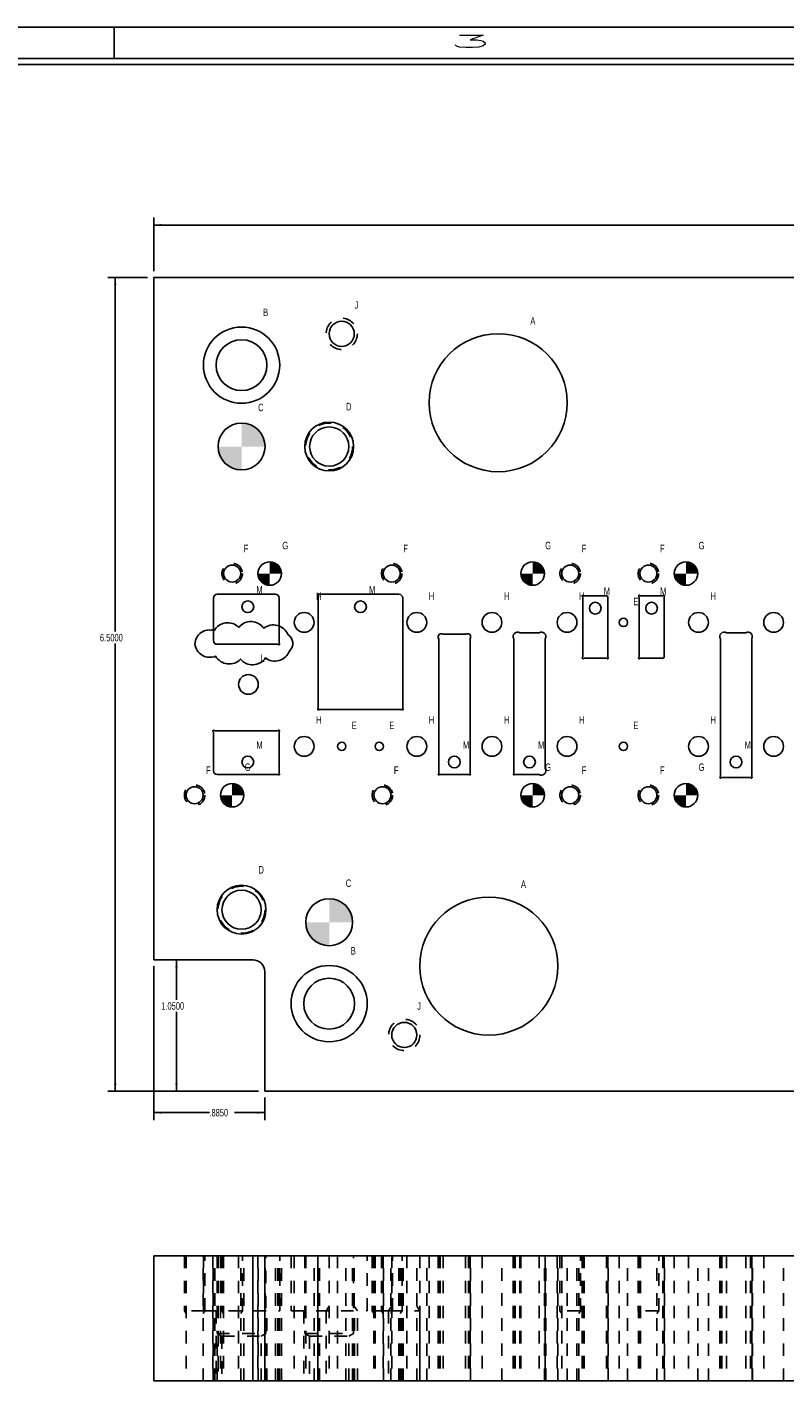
# Model space of a CAD drawing. Header units: inches. Extents: x 1880 to 2363, y -453 to -54.
# Tile 791 of 1056: x 2036.25 to 2042.31, y -118.72 to -107.9. Entities that reach past the tile are written whole.
import ezdxf

# ---------------------------------------------------------------- set-up
doc = ezdxf.new("R2010")
doc.units = ezdxf.units.IN
doc.header["$LTSCALE"] = 0.5
doc.header["$MEASUREMENT"] = 0
doc.linetypes.add('HIDDEN', pattern=[0.225, 0.15, -0.075])
for name, color, linetype in [('SID-M-D', 42, 'Continuous'), ('SID-M-F', 202, 'Continuous'), ('SID-M-H', 4, 'HIDDEN'), ('SID-M-M', 233, 'Continuous'), ('SID-M-S', 105, 'Continuous'), ('SID-M-S2', 1, 'Continuous')]:
    doc.layers.add(name, color=color, linetype=linetype)
doc.styles.add('R', font='ROMAND.SHX')
doc.styles.add('SLDTEXTSTYLE0', font='TXT', dxfattribs={"width": 0.595745})

# ---------------------------------------------------------------- blocks, each defined once
blk = doc.blocks.new('*U9')
at = {"layer": 'SID-M-S'}
for p, q in [((0, 22.55), (-34, 22.55)), ((-17, 22.55), (-17, 22.3)), ((0, 22.3), (-34, 22.3)), ((0, 22.25), (-34, 22.25))]:
    blk.add_line(p, q, dxfattribs=at)
at = {"layer": 'SID-M-D', "style": 'R', "width": 4}
blk.add_text('3', height=0.1, dxfattribs=at).set_placement((-14.327, 22.386))

msp = doc.modelspace()

# ---------------------------------------------------------------- hatches: boundary and pattern name
at = {"layer": 'SID-M-F'}
h = msp.add_hatch(color=256, dxfattribs=at)
edge = h.paths.add_edge_path(flags=0)
edge.add_arc((2037.96556, -111.25237), 0.1875, 0, 90)
edge.add_line((2037.96556, -111.06487), (2037.96556, -111.25237))
edge.add_line((2037.96556, -111.25237), (2038.15306, -111.25237))
h = msp.add_hatch(color=256, dxfattribs=at)
edge = h.paths.add_edge_path(flags=0)
edge.add_arc((2037.96556, -111.25237), 0.1875, 180, 270)
edge.add_line((2037.96556, -111.43987), (2037.96556, -111.25237))
edge.add_line((2037.96556, -111.25237), (2037.77806, -111.25237))
h = msp.add_hatch(color=256, dxfattribs=at)
edge = h.paths.add_edge_path(flags=0)
edge.add_arc((2038.19056, -112.26727), 0.09375, 0, 90)
edge.add_line((2038.19056, -112.17352), (2038.19056, -112.26727))
edge.add_line((2038.19056, -112.26727), (2038.28431, -112.26727))
h = msp.add_hatch(color=256, dxfattribs=at)
edge = h.paths.add_edge_path(flags=0)
edge.add_arc((2040.29056, -112.26727), 0.09375, 0, 90)
edge.add_line((2040.29056, -112.17352), (2040.29056, -112.26727))
edge.add_line((2040.29056, -112.26727), (2040.38431, -112.26727))
h = msp.add_hatch(color=256, dxfattribs=at)
edge = h.paths.add_edge_path(flags=0)
edge.add_arc((2041.51556, -112.26727), 0.09375, 0, 90)
edge.add_line((2041.51556, -112.17352), (2041.51556, -112.26727))
edge.add_line((2041.51556, -112.26727), (2041.60931, -112.26727))
h = msp.add_hatch(color=256, dxfattribs=at)
edge = h.paths.add_edge_path(flags=0)
edge.add_arc((2038.19056, -112.26727), 0.09375, 180, 270)
edge.add_line((2038.19056, -112.36102), (2038.19056, -112.26727))
edge.add_line((2038.19056, -112.26727), (2038.09681, -112.26727))
h = msp.add_hatch(color=256, dxfattribs=at)
edge = h.paths.add_edge_path(flags=0)
edge.add_arc((2040.29056, -112.26727), 0.09375, 180, 270)
edge.add_line((2040.29056, -112.36102), (2040.29056, -112.26727))
edge.add_line((2040.29056, -112.26727), (2040.19681, -112.26727))
h = msp.add_hatch(color=256, dxfattribs=at)
edge = h.paths.add_edge_path(flags=0)
edge.add_arc((2041.51556, -112.26727), 0.09375, 180, 270)
edge.add_line((2041.51556, -112.36102), (2041.51556, -112.26727))
edge.add_line((2041.51556, -112.26727), (2041.42181, -112.26727))
h = msp.add_hatch(color=256, dxfattribs=at)
edge = h.paths.add_edge_path(flags=0)
edge.add_arc((2037.89056, -114.03747), 0.09375, 0, 90)
edge.add_line((2037.89056, -113.94372), (2037.89056, -114.03747))
edge.add_line((2037.89056, -114.03747), (2037.98431, -114.03747))
h = msp.add_hatch(color=256, dxfattribs=at)
edge = h.paths.add_edge_path(flags=0)
edge.add_arc((2040.29056, -114.03747), 0.09375, 0, 90)
edge.add_line((2040.29056, -113.94372), (2040.29056, -114.03747))
edge.add_line((2040.29056, -114.03747), (2040.38431, -114.03747))
h = msp.add_hatch(color=256, dxfattribs=at)
edge = h.paths.add_edge_path(flags=0)
edge.add_arc((2041.51556, -114.03747), 0.09375, 0, 90)
edge.add_line((2041.51556, -113.94372), (2041.51556, -114.03747))
edge.add_line((2041.51556, -114.03747), (2041.60931, -114.03747))
h = msp.add_hatch(color=256, dxfattribs=at)
edge = h.paths.add_edge_path(flags=0)
edge.add_arc((2037.89056, -114.03747), 0.09375, 180, 270)
edge.add_line((2037.89056, -114.13122), (2037.89056, -114.03747))
edge.add_line((2037.89056, -114.03747), (2037.79681, -114.03747))
h = msp.add_hatch(color=256, dxfattribs=at)
edge = h.paths.add_edge_path(flags=0)
edge.add_arc((2040.29056, -114.03747), 0.09375, 180, 270)
edge.add_line((2040.29056, -114.13122), (2040.29056, -114.03747))
edge.add_line((2040.29056, -114.03747), (2040.19681, -114.03747))
h = msp.add_hatch(color=256, dxfattribs=at)
edge = h.paths.add_edge_path(flags=0)
edge.add_arc((2041.51556, -114.03747), 0.09375, 180, 270)
edge.add_line((2041.51556, -114.13122), (2041.51556, -114.03747))
edge.add_line((2041.51556, -114.03747), (2041.42181, -114.03747))
h = msp.add_hatch(color=256, dxfattribs=at)
edge = h.paths.add_edge_path(flags=0)
edge.add_arc((2038.66556, -115.05237), 0.1875, 0, 90)
edge.add_line((2038.66556, -114.86487), (2038.66556, -115.05237))
edge.add_line((2038.66556, -115.05237), (2038.85306, -115.05237))
h = msp.add_hatch(color=256, dxfattribs=at)
edge = h.paths.add_edge_path(flags=0)
edge.add_arc((2038.66556, -115.05237), 0.1875, 180, 270)
edge.add_line((2038.66556, -115.23987), (2038.66556, -115.05237))
edge.add_line((2038.66556, -115.05237), (2038.47806, -115.05237))

# ---------------------------------------------------------------- linework, layer by layer
at = {"color": 0, "linetype": 'Continuous', "lineweight": 0}
for centre, radius in [((2037.96556, -111.25237), 0.1875), ((2038.19056, -112.26727), 0.09375), ((2040.29056, -112.26727), 0.09375), ((2041.51556, -112.26727), 0.09375), ((2037.89056, -114.03747), 0.09375), ((2040.29056, -114.03747), 0.09375), ((2041.51556, -114.03747), 0.09375), ((2038.66556, -115.05237), 0.1875)]:
    msp.add_circle(centre, radius, dxfattribs=at)
at = {"layer": 'SID-M-D'}
for p, q in [((2037.26556, -109.85237), (2037.26556, -109.4234)), ((2037.26556, -109.4834), (2042.618, -109.4834)), ((2037.21556, -109.90237), (2036.89625, -109.90237)), ((2036.95625, -109.90237), (2036.95625, -112.73105)), ((2036.95625, -116.40237), (2036.95625, -112.8263)), ((2037.44585, -115.35237), (2037.44585, -115.67293)), ((2037.26556, -115.40237), (2037.26556, -116.63297)), ((2037.44585, -116.40237), (2037.44585, -115.76818)), ((2038.10056, -116.40237), (2036.89625, -116.40237)), ((2038.10056, -116.40237), (2037.38585, -116.40237)), ((2038.15056, -116.45237), (2038.15056, -116.63297)), ((2037.26556, -116.57297), (2037.70883, -116.57297)), ((2038.15056, -116.57297), (2037.90833, -116.57297))]:
    msp.add_line(p, q, dxfattribs=at)
for points in [[(2037.26556, -109.4834), (2037.32556, -109.49263), (2037.32556, -109.47416)], [(2036.95625, -109.90237), (2036.94702, -109.96237), (2036.96548, -109.96237)], [(2037.44585, -115.35237), (2037.43662, -115.41237), (2037.45508, -115.41237)], [(2036.95625, -116.40237), (2036.96548, -116.34237), (2036.94702, -116.34237)], [(2037.44585, -116.40237), (2037.45508, -116.34237), (2037.43662, -116.34237)], [(2037.26556, -116.57297), (2037.32556, -116.5822), (2037.32556, -116.56374)], [(2038.15056, -116.57297), (2038.09056, -116.56374), (2038.09056, -116.5822)]]:
    msp.add_solid(points, dxfattribs=at)
at = {"layer": 'SID-M-H'}
for p, q in [((2037.50856, -117.71595), (2037.50856, -118.15595)), ((2037.52256, -117.71595), (2037.52256, -118.71595)), ((2037.65856, -118.71595), (2037.65856, -117.71595)), ((2037.66106, -117.71595), (2037.66106, -118.15595)), ((2037.67256, -118.15595), (2037.67256, -117.71595)), ((2037.73668, -117.71595), (2037.73668, -118.71595)), ((2037.73862, -118.71595), (2037.73862, -117.71595)), ((2037.74056, -118.71595), (2037.74056, -117.71595)), ((2037.7471, -118.71595), (2037.7471, -117.71595)), ((2037.75152, -118.71595), (2037.75152, -117.71595)), ((2037.77056, -117.71595), (2037.77056, -118.33595)), ((2037.77806, -117.71595), (2037.77806, -118.71595)), ((2037.79681, -117.71595), (2037.79681, -118.71595)), ((2037.80856, -117.71595), (2037.80856, -118.15595)), ((2037.82256, -117.71595), (2037.82256, -118.71595)), ((2037.94206, -117.71595), (2037.94206, -118.71595)), ((2037.95856, -118.71595), (2037.95856, -117.71595)), ((2037.97256, -118.15595), (2037.97256, -117.71595)), ((2037.98431, -118.71595), (2037.98431, -117.71595)), ((2038.09681, -117.71595), (2038.09681, -118.71595)), ((2038.09906, -118.71595), (2038.09906, -117.71595)), ((2038.15306, -118.71595), (2038.15306, -117.71595)), ((2038.16056, -118.33595), (2038.16056, -117.71595)), ((2038.23556, -118.71595), (2038.23556, -117.71595)), ((2038.25461, -118.71595), (2038.25461, -117.71595)), ((2038.25461, -118.71595), (2038.25461, -117.71595)), ((2038.25461, -118.71595), (2038.25461, -117.71595)), ((2038.25903, -118.71595), (2038.25903, -117.71595)), ((2038.25903, -118.71595), (2038.25903, -117.71595)), ((2038.25903, -118.71595), (2038.25903, -117.71595)), ((2038.26556, -118.71595), (2038.26556, -117.71595)), ((2038.2675, -118.71595), (2038.2675, -117.71595)), ((2038.2675, -118.71595), (2038.2675, -117.71595)), ((2038.2675, -118.71595), (2038.2675, -117.71595)), ((2038.26944, -118.71595), (2038.26944, -117.71595)), ((2038.27006, -118.15595), (2038.27006, -117.71595)), ((2038.28431, -118.71595), (2038.28431, -117.71595)), ((2038.36106, -117.71595), (2038.36106, -118.15595)), ((2038.38656, -117.71595), (2038.38656, -118.71595)), ((2038.47056, -117.71595), (2038.47056, -118.33595)), ((2038.47806, -117.71595), (2038.47806, -118.71595)), ((2038.54456, -118.71595), (2038.54456, -117.71595)), ((2038.57418, -117.71595), (2038.57418, -118.71595)), ((2038.57612, -118.71595), (2038.57612, -117.71595)), ((2038.57612, -118.71595), (2038.57612, -117.71595)), ((2038.57806, -118.71595), (2038.57806, -117.71595)), ((2038.5846, -118.71595), (2038.5846, -117.71595)), ((2038.5846, -118.71595), (2038.5846, -117.71595)), ((2038.58902, -118.71595), (2038.58902, -117.71595)), ((2038.58902, -118.71595), (2038.58902, -117.71595)), ((2038.66506, -117.71595), (2038.66506, -118.71595)), ((2038.73206, -117.71595), (2038.73206, -118.71595)), ((2038.79906, -118.71595), (2038.79906, -117.71595)), ((2038.85306, -118.71595), (2038.85306, -117.71595)), ((2038.86056, -118.33595), (2038.86056, -117.71595)), ((2038.86606, -118.71595), (2038.86606, -117.71595)), ((2038.97006, -118.15595), (2038.97006, -117.71595)), ((2039.00856, -117.71595), (2039.00856, -118.15595)), ((2039.02256, -117.71595), (2039.02256, -118.71595)), ((2039.03206, -117.71595), (2039.03206, -118.71595)), ((2039.08356, -117.71595), (2039.08356, -118.15595)), ((2039.09756, -117.71595), (2039.09756, -118.71595)), ((2039.09906, -118.71595), (2039.09906, -117.71595)), ((2039.15856, -118.71595), (2039.15856, -117.71595)), ((2039.16506, -117.71595), (2039.16506, -118.71595)), ((2039.17256, -118.15595), (2039.17256, -117.71595)), ((2039.22306, -118.71595), (2039.22306, -117.71595)), ((2039.23356, -118.71595), (2039.23356, -117.71595)), ((2039.24211, -118.71595), (2039.24211, -117.71595)), ((2039.24653, -118.71595), (2039.24653, -117.71595)), ((2039.24756, -118.15595), (2039.24756, -117.71595)), ((2039.25306, -118.71595), (2039.25306, -117.71595)), ((2039.255, -118.71595), (2039.255, -117.71595)), ((2039.25694, -118.71595), (2039.25694, -117.71595)), ((2039.28656, -117.71595), (2039.28656, -118.71595)), ((2039.36606, -118.71595), (2039.36606, -117.71595)), ((2039.38938, -117.71595), (2039.38938, -118.71595)), ((2039.44456, -118.71595), (2039.44456, -117.71595)), ((2039.46438, -117.71595), (2039.46438, -118.71595)), ((2039.53556, -117.71595), (2039.53556, -118.71595)), ((2039.53668, -117.71595), (2039.53668, -118.71595)), ((2039.53862, -117.71595), (2039.53862, -118.71595)), ((2039.54056, -117.71595), (2039.54056, -118.71595)), ((2039.5471, -117.71595), (2039.5471, -118.71595)), ((2039.55152, -117.71595), (2039.55152, -118.71595)), ((2039.57556, -117.71595), (2039.57556, -118.71595)), ((2039.75556, -117.71595), (2039.75556, -118.71595)), ((2039.77961, -117.71595), (2039.77961, -118.71595)), ((2039.78403, -117.71595), (2039.78403, -118.71595)), ((2039.79056, -117.71595), (2039.79056, -118.71595)), ((2039.7925, -117.71595), (2039.7925, -118.71595)), ((2039.79444, -118.71595), (2039.79444, -117.71595)), ((2039.79556, -118.71595), (2039.79556, -117.71595)), ((2039.88656, -117.71595), (2039.88656, -118.71595)), ((2040.04456, -118.71595), (2040.04456, -117.71595)), ((2040.13556, -117.71595), (2040.13556, -118.71595)), ((2040.13668, -117.71595), (2040.13668, -118.71595)), ((2040.13862, -117.71595), (2040.13862, -118.71595)), ((2040.14056, -117.71595), (2040.14056, -118.71595)), ((2040.1471, -117.71595), (2040.1471, -118.71595)), ((2040.15152, -117.71595), (2040.15152, -118.71595)), ((2040.18859, -117.71595), (2040.18859, -118.71595)), ((2040.19681, -117.71595), (2040.19681, -118.71595)), ((2040.34254, -117.71595), (2040.34254, -118.71595)), ((2040.38431, -118.71595), (2040.38431, -117.71595)), ((2040.39056, -117.71595), (2040.39056, -118.71595)), ((2040.39556, -118.71595), (2040.39556, -117.71595)), ((2040.48656, -117.71595), (2040.48656, -118.71595)), ((2040.49174, -118.71595), (2040.49174, -117.71595)), ((2040.50856, -117.71595), (2040.50856, -118.15595)), ((2040.52256, -117.71595), (2040.52256, -118.71595)), ((2040.56674, -118.71595), (2040.56674, -117.71595)), ((2040.64456, -118.71595), (2040.64456, -117.71595)), ((2040.65856, -118.71595), (2040.65856, -117.71595)), ((2040.67256, -118.15595), (2040.67256, -117.71595)), ((2040.68668, -117.71595), (2040.68668, -118.71595)), ((2040.68862, -117.71595), (2040.68862, -118.71595)), ((2040.68862, -117.71595), (2040.68862, -118.71595)), ((2040.69056, -117.71595), (2040.69056, -118.71595)), ((2040.6971, -117.71595), (2040.6971, -118.71595)), ((2040.6971, -117.71595), (2040.6971, -118.71595)), ((2040.70152, -117.71595), (2040.70152, -118.71595)), ((2040.70152, -117.71595), (2040.70152, -118.71595)), ((2040.87961, -117.71595), (2040.87961, -118.71595)), ((2040.88056, -117.71595), (2040.88056, -118.71595)), ((2040.88403, -117.71595), (2040.88403, -118.71595)), ((2040.89056, -117.71595), (2040.89056, -118.71595)), ((2040.8925, -117.71595), (2040.8925, -118.71595)), ((2040.89444, -118.71595), (2040.89444, -117.71595)), ((2040.98206, -117.71595), (2040.98206, -118.71595)), ((2041.04906, -118.71595), (2041.04906, -117.71595)), ((2041.13356, -117.71595), (2041.13356, -118.15595)), ((2041.13668, -117.71595), (2041.13668, -118.71595)), ((2041.13862, -117.71595), (2041.13862, -118.71595)), ((2041.13862, -117.71595), (2041.13862, -118.71595)), ((2041.14056, -117.71595), (2041.14056, -118.71595)), ((2041.1471, -117.71595), (2041.1471, -118.71595)), ((2041.1471, -117.71595), (2041.1471, -118.71595)), ((2041.14756, -117.71595), (2041.14756, -118.71595)), ((2041.15152, -117.71595), (2041.15152, -118.71595)), ((2041.15152, -117.71595), (2041.15152, -118.71595)), ((2041.28356, -118.71595), (2041.28356, -117.71595)), ((2041.29756, -118.15595), (2041.29756, -117.71595)), ((2041.32961, -117.71595), (2041.32961, -118.71595)), ((2041.33056, -117.71595), (2041.33056, -118.71595)), ((2041.33403, -117.71595), (2041.33403, -118.71595)), ((2041.34056, -117.71595), (2041.34056, -118.71595)), ((2041.3425, -117.71595), (2041.3425, -118.71595)), ((2041.34444, -118.71595), (2041.34444, -117.71595)), ((2041.42181, -117.71595), (2041.42181, -118.71595)), ((2041.53656, -117.71595), (2041.53656, -118.71595)), ((2041.60931, -118.71595), (2041.60931, -117.71595)), ((2041.69456, -118.71595), (2041.69456, -117.71595)), ((2041.78556, -117.71595), (2041.78556, -118.71595)), ((2041.78668, -117.71595), (2041.78668, -118.71595)), ((2041.78862, -117.71595), (2041.78862, -118.71595)), ((2041.79056, -117.71595), (2041.79056, -118.71595)), ((2041.7971, -117.71595), (2041.7971, -118.71595)), ((2041.80152, -117.71595), (2041.80152, -118.71595)), ((2041.83859, -117.71595), (2041.83859, -118.71595)), ((2041.99254, -117.71595), (2041.99254, -118.71595)), ((2042.02961, -117.71595), (2042.02961, -118.71595)), ((2042.03403, -117.71595), (2042.03403, -118.71595)), ((2042.04056, -117.71595), (2042.04056, -118.71595)), ((2042.0425, -117.71595), (2042.0425, -118.71595)), ((2042.04444, -118.71595), (2042.04444, -117.71595)), ((2042.04556, -118.71595), (2042.04556, -117.71595)), ((2042.13656, -117.71595), (2042.13656, -118.71595)), ((2042.29456, -118.71595), (2042.29456, -117.71595)), ((2037.50856, -118.15595), (2037.52256, -118.17695)), ((2037.66632, -118.15595), (2037.50856, -118.15595)), ((2037.65856, -118.17695), (2037.67256, -118.15595)), ((2037.66106, -118.15595), (2038.27006, -118.15595)), ((2037.67256, -118.15595), (2037.66632, -118.15595)), ((2037.76256, -118.15595), (2037.76256, -118.71595)), ((2037.80856, -118.15595), (2037.82256, -118.17695)), ((2037.96632, -118.15595), (2037.80856, -118.15595)), ((2037.95856, -118.17695), (2037.97256, -118.15595)), ((2037.97256, -118.15595), (2037.96632, -118.15595)), ((2038.16856, -118.71595), (2038.16856, -118.15595)), ((2038.36106, -118.15595), (2038.97006, -118.15595)), ((2038.46256, -118.15595), (2038.46256, -118.71595)), ((2038.66506, -118.1192), (2038.64056, -118.15595)), ((2038.64056, -118.15595), (2038.64056, -118.71595)), ((2038.89056, -118.15595), (2038.86606, -118.1192)), ((2038.86856, -118.71595), (2038.86856, -118.15595)), ((2038.89056, -118.71595), (2038.89056, -118.15595)), ((2039.00856, -118.15595), (2039.02256, -118.17695)), ((2039.08356, -118.15595), (2039.09756, -118.17695)), ((2039.14056, -118.15595), (2039.12194, -118.15595)), ((2039.16506, -118.1192), (2039.14056, -118.15595)), ((2039.14056, -118.15595), (2039.14056, -118.71595)), ((2039.14056, -118.15595), (2039.14734, -118.15595)), ((2039.15856, -118.17695), (2039.17256, -118.15595)), ((2039.23356, -118.17695), (2039.24756, -118.15595)), ((2039.39056, -118.15595), (2039.36606, -118.1192)), ((2039.39056, -118.71595), (2039.39056, -118.15595)), ((2040.50856, -118.15595), (2040.52256, -118.17695)), ((2040.65856, -118.17695), (2040.67256, -118.15595)), ((2040.67256, -118.15595), (2040.66632, -118.15595)), ((2041.13356, -118.15595), (2041.14756, -118.17695)), ((2041.28356, -118.17695), (2041.29756, -118.15595)), ((2041.29756, -118.15595), (2041.29132, -118.15595)), ((2037.77056, -118.33595), (2038.16056, -118.33595)), ((2037.77056, -118.33595), (2037.80931, -118.35832)), ((2037.77056, -118.71595), (2037.77056, -118.33595)), ((2037.77056, -118.71595), (2037.77056, -118.33595)), ((2037.77056, -118.71595), (2037.77056, -118.33595)), ((2037.77806, -118.34028), (2037.77806, -118.71595)), ((2037.80931, -118.35832), (2038.12181, -118.35832)), ((2037.80931, -118.35832), (2037.80931, -118.71595)), ((2038.12181, -118.35832), (2038.16056, -118.33595)), ((2038.12181, -118.71595), (2038.12181, -118.35832)), ((2038.15306, -118.71595), (2038.15306, -118.34028)), ((2038.47056, -118.33595), (2038.86056, -118.33595)), ((2038.47056, -118.33595), (2038.50931, -118.35832)), ((2038.50931, -118.35832), (2038.82181, -118.35832)), ((2038.50931, -118.35832), (2038.50931, -118.71595)), ((2038.82181, -118.35832), (2038.86056, -118.33595)), ((2038.82181, -118.71595), (2038.82181, -118.35832))]:
    msp.add_line(p, q, dxfattribs=at)
for centre, radius in [((2038.76556, -110.35237), 0.125), ((2038.66556, -111.25237), 0.1875), ((2037.89056, -112.26727), 0.082), ((2039.16556, -112.26727), 0.082), ((2040.59056, -112.26727), 0.082), ((2041.21556, -112.26727), 0.082), ((2037.59056, -114.03747), 0.082), ((2039.09056, -114.03747), 0.082), ((2040.59056, -114.03747), 0.082), ((2041.21556, -114.03747), 0.082), ((2037.96556, -114.95237), 0.1875), ((2039.26556, -115.95237), 0.125)]:
    msp.add_circle(centre, radius, dxfattribs=at)
for points, knots in [([(2039.12194, -118.15595), (2039.09056, -118.15595), (2039.05918, -118.15595), (2039.03258, -118.15595), (2039.01481, -118.15595), (2039.00856, -118.15595), (2039.00979, -118.15595), (2039.00856, -118.15595)], [0, 0, 0, 0, 0.19996997, 0.39997748, 0.59998498, 0.79999249, 1, 1, 1, 1]), ([(2039.14732, -118.15595), (2039.16692, -118.15595), (2039.1972, -118.15595), (2039.23488, -118.15595), (2039.27589, -118.15595), (2039.31578, -118.15595), (2039.35022, -118.15595), (2039.3755, -118.15595), (2039.38886, -118.15595), (2039.39056, -118.15595), (2039.39022, -118.15595), (2039.39056, -118.15595)], [0, 0, 0, 0, 0.11764457, 0.23526509, 0.3528856, 0.47050612, 0.58812664, 0.70574715, 0.82336767, 0.94098819, 1, 1, 1, 1]), ([(2040.66631, -118.15595), (2040.64855, -118.15595), (2040.62194, -118.15595), (2040.59056, -118.15595), (2040.55918, -118.15595), (2040.53258, -118.15595), (2040.51481, -118.15595), (2040.50856, -118.15595), (2040.5098, -118.15595), (2040.50856, -118.15595)], [0, 0, 0, 0, 0.14282786, 0.28568988, 0.4285519, 0.57141393, 0.71427595, 0.85713798, 1, 1, 1, 1]), ([(2041.29132, -118.15595), (2041.27355, -118.15595), (2041.24694, -118.15595), (2041.21556, -118.15595), (2041.18418, -118.15595), (2041.15758, -118.15595), (2041.13981, -118.15595), (2041.13356, -118.15595), (2041.1348, -118.15595), (2041.13356, -118.15595)], [0, 0, 0, 0, 0.14285627, 0.28571356, 0.42857085, 0.57142813, 0.71428542, 0.85714271, 1, 1, 1, 1])]:
    msp.add_open_spline(points, degree=3, knots=knots, dxfattribs=at)
at = {"layer": 'SID-M-M'}
for centre, radius in [((2038.01556, -112.53237), 0.04688), ((2038.91556, -112.53237), 0.04688), ((2040.79056, -112.54371), 0.04688), ((2041.24056, -112.54371), 0.04688), ((2038.01556, -113.77237), 0.04687), ((2039.66556, -113.77237), 0.04688), ((2040.26556, -113.77237), 0.04688), ((2041.91556, -113.77237), 0.04687)]:
    msp.add_circle(centre, radius, dxfattribs=at)
at = {"layer": 'SID-M-S'}
for p, q in [((2037.26556, -109.90237), (2037.26556, -115.35237)), ((2047.38056, -109.90237), (2037.26556, -109.90237)), ((2037.74056, -112.46237), (2037.74056, -112.80237)), ((2038.23556, -112.43237), (2037.77056, -112.43237)), ((2038.26556, -112.82142), (2038.26556, -112.46237)), ((2038.57806, -112.44333), (2038.57806, -113.34142)), ((2039.22306, -112.43237), (2038.58902, -112.43237)), ((2039.25306, -113.34142), (2039.25306, -112.46237)), ((2040.69056, -112.93275), (2040.69056, -112.45467)), ((2040.70152, -112.44371), (2040.88056, -112.44371)), ((2040.89056, -112.45371), (2040.89056, -112.93275)), ((2041.14056, -112.45467), (2041.14056, -112.93275)), ((2041.32961, -112.44371), (2041.15152, -112.44371)), ((2041.34056, -112.93371), (2041.34056, -112.45467)), ((2039.54056, -112.78737), (2039.54056, -113.86142)), ((2039.75556, -112.75237), (2039.57556, -112.75237)), ((2039.79056, -113.86142), (2039.79056, -112.78737)), ((2040.14056, -112.7879), (2040.14056, -113.86142)), ((2040.34254, -112.73987), (2040.18859, -112.73987)), ((2040.39056, -113.82434), (2040.39056, -112.7879)), ((2041.79056, -112.7879), (2041.79056, -113.88642)), ((2041.99254, -112.73987), (2041.83859, -112.73987)), ((2042.04056, -113.88642), (2042.04056, -112.7879)), ((2037.77056, -112.83237), (2038.25461, -112.83237)), ((2040.87961, -112.94371), (2040.70152, -112.94371)), ((2041.15152, -112.94371), (2041.33056, -112.94371)), ((2038.58902, -113.35237), (2039.24211, -113.35237)), ((2037.74056, -113.53333), (2037.74056, -113.84237)), ((2038.25461, -113.52237), (2037.75152, -113.52237)), ((2038.26556, -113.86142), (2038.26556, -113.53333)), ((2037.77056, -113.87237), (2038.25461, -113.87237)), ((2039.55152, -113.87237), (2039.77961, -113.87237)), ((2040.15152, -113.87237), (2040.34254, -113.87237)), ((2041.80152, -113.89737), (2042.02961, -113.89737)), ((2038.05556, -115.35237), (2037.26556, -115.35237)), ((2038.15056, -116.40237), (2038.15056, -115.44737)), ((2038.15056, -116.40237), (2048.26556, -116.40237)), ((2037.26556, -118.71595), (2037.26556, -117.71595)), ((2038.05556, -117.71595), (2037.26556, -117.71595)), ((2038.05556, -118.71595), (2038.05556, -117.71595)), ((2038.15056, -117.71595), (2038.05556, -117.71595)), ((2038.15056, -117.71595), (2048.26556, -117.71595)), ((2038.15056, -118.71595), (2038.15056, -117.71595)), ((2038.05556, -118.71595), (2037.26556, -118.71595)), ((2038.15056, -118.71595), (2038.05556, -118.71595)), ((2038.15056, -118.71595), (2048.26556, -118.71595))]:
    msp.add_line(p, q, dxfattribs=at)
for centre, radius in [((2037.96556, -110.60237), 0.3045), ((2038.76556, -110.35237), 0.1005), ((2037.96556, -110.60237), 0.203), ((2040.01556, -110.90237), 0.55118), ((2038.66556, -111.25237), 0.195), ((2037.96556, -111.25237), 0.1875), ((2038.66556, -111.25237), 0.15625), ((2037.89056, -112.26727), 0.068), ((2038.19056, -112.26727), 0.09375), ((2039.16556, -112.26727), 0.068), ((2040.29056, -112.26727), 0.09375), ((2040.59056, -112.26727), 0.068), ((2041.21556, -112.26727), 0.068), ((2041.51556, -112.26727), 0.09375), ((2038.46556, -112.65737), 0.079), ((2039.36556, -112.65737), 0.079), ((2039.96556, -112.65737), 0.079), ((2040.56556, -112.65737), 0.079), ((2041.01556, -112.65737), 0.0335), ((2041.61556, -112.65737), 0.079), ((2042.21556, -112.65737), 0.079), ((2038.02056, -113.15237), 0.0785), ((2038.46556, -113.64737), 0.079), ((2038.76556, -113.64737), 0.0335), ((2039.06556, -113.64737), 0.0335), ((2039.36556, -113.64737), 0.079), ((2039.96556, -113.64737), 0.079), ((2040.56556, -113.64737), 0.079), ((2041.01556, -113.64737), 0.0335), ((2041.61556, -113.64737), 0.079), ((2042.21556, -113.64737), 0.079), ((2037.59056, -114.03747), 0.068), ((2037.89056, -114.03747), 0.09375), ((2039.09056, -114.03747), 0.068), ((2040.29056, -114.03747), 0.09375), ((2040.59056, -114.03747), 0.068), ((2041.21556, -114.03747), 0.068), ((2041.51556, -114.03747), 0.09375), ((2037.96556, -114.95237), 0.195), ((2037.96556, -114.95237), 0.15625), ((2038.66556, -115.05237), 0.1875), ((2039.94056, -115.40237), 0.55118), ((2038.66556, -115.70237), 0.3045), ((2038.66556, -115.70237), 0.203), ((2039.26556, -115.95237), 0.1005)]:
    msp.add_circle(centre, radius, dxfattribs=at)
for centre, radius, start, end in [((2037.77056, -112.46237), 0.03, 90, 180), ((2038.23556, -112.46237), 0.03, 0, 90), ((2038.58018, -112.43449), 0.006, 42.592273, 227.407727), ((2038.57206, -112.44333), 0.006, 0, 47.407727), ((2038.58902, -112.42637), 0.006, 222.592273, 270), ((2039.22306, -112.46237), 0.03, 0, 90), ((2040.69268, -112.44583), 0.006, 42.592273, 227.407727), ((2040.68456, -112.45467), 0.006, 0, 47.407727), ((2040.70152, -112.43771), 0.006, 222.592273, 270), ((2040.88056, -112.45371), 0.01, 0, 90), ((2041.14268, -112.44583), 0.006, 42.592273, 227.407727), ((2041.13456, -112.45467), 0.006, 0, 47.407727), ((2041.15152, -112.43771), 0.006, 222.592273, 270), ((2041.32961, -112.43771), 0.006, 270, 317.407727), ((2041.33844, -112.44583), 0.006, 312.592273, 137.407727), ((2041.34656, -112.45467), 0.006, 132.592273, 180), ((2039.56056, -112.77237), 0.025, 53.130102, 216.869898), ((2039.77056, -112.77237), 0.025, 323.130102, 126.869898), ((2040.17056, -112.76987), 0.035, 58.997281, 211.002719), ((2040.36056, -112.76987), 0.035, 328.997281, 121.002719), ((2041.82056, -112.76987), 0.035, 58.997281, 211.002719), ((2042.01056, -112.76987), 0.035, 328.997281, 121.002719), ((2037.77056, -112.80237), 0.03, 180, 270), ((2038.25461, -112.83837), 0.006, 42.592273, 90), ((2038.26344, -112.83025), 0.006, 222.592273, 47.407727), ((2038.27156, -112.82142), 0.006, 180, 227.407727), ((2040.69268, -112.94159), 0.006, 132.592273, 317.407727), ((2040.68456, -112.93275), 0.006, 312.592273, 0), ((2040.70152, -112.94971), 0.006, 90, 137.407727), ((2040.87961, -112.94971), 0.006, 42.592273, 90), ((2040.88844, -112.94159), 0.006, 222.592273, 47.407727), ((2040.89656, -112.93275), 0.006, 180, 227.407727), ((2041.14268, -112.94159), 0.006, 132.592273, 317.407727), ((2041.13456, -112.93275), 0.006, 312.592273, 0), ((2041.15152, -112.94971), 0.006, 90, 137.407727), ((2041.33056, -112.93371), 0.01, 270, 0), ((2038.58018, -113.35025), 0.006, 132.592273, 317.407727), ((2038.57206, -113.34142), 0.006, 312.592273, 0), ((2038.58902, -113.35837), 0.006, 90, 137.407727), ((2039.24211, -113.35837), 0.006, 42.592273, 90), ((2039.25094, -113.35025), 0.006, 222.592273, 47.407727), ((2039.25906, -113.34142), 0.006, 180, 227.407727), ((2037.74268, -113.52449), 0.006, 42.592273, 227.407727), ((2037.73456, -113.53333), 0.006, 0, 47.407727), ((2037.75152, -113.51637), 0.006, 222.592273, 270), ((2038.25461, -113.51637), 0.006, 270, 317.407727), ((2038.26344, -113.52449), 0.006, 312.592273, 137.407727), ((2038.27156, -113.53333), 0.006, 132.592273, 180), ((2037.77056, -113.84237), 0.03, 180, 270), ((2038.26344, -113.87025), 0.006, 222.592273, 47.407727), ((2038.27156, -113.86142), 0.006, 180, 227.407727), ((2039.54268, -113.87025), 0.006, 132.592273, 317.407727), ((2039.53456, -113.86142), 0.006, 312.592273, 0), ((2039.78844, -113.87025), 0.006, 222.592273, 47.407727), ((2039.79656, -113.86142), 0.006, 180, 227.407727), ((2040.14268, -113.87025), 0.006, 132.592273, 317.407727), ((2040.13456, -113.86142), 0.006, 312.592273, 0), ((2040.36056, -113.84237), 0.035, 238.997281, 31.002719), ((2038.25461, -113.87837), 0.006, 42.592273, 90), ((2039.55152, -113.87837), 0.006, 90, 137.407727), ((2039.77961, -113.87837), 0.006, 42.592273, 90), ((2040.15152, -113.87837), 0.006, 90, 137.407727), ((2041.79268, -113.89525), 0.006, 132.592273, 317.407727), ((2041.78456, -113.88642), 0.006, 312.592273, 0), ((2041.80152, -113.90337), 0.006, 90, 137.407727), ((2042.02961, -113.90337), 0.006, 42.592273, 90), ((2042.03844, -113.89525), 0.006, 222.592273, 47.407727), ((2042.04656, -113.88642), 0.006, 180, 227.407727), ((2038.05556, -115.44737), 0.095, 0, 90)]:
    msp.add_arc(centre, radius, start, end, dxfattribs=at)
at = {"layer": 'SID-M-S2'}
msp.add_lwpolyline([(2038.3358, -112.75474, 0.5), (2038.14315, -112.7044, 0.5), (2037.94353, -112.69671, 0.5), (2037.74566, -112.72329, 0.5), (2037.59323, -112.8302, 0.5), (2037.7587, -112.92696, 0.5), (2037.95695, -112.95081, 0.5), (2038.15646, -112.94085, 0.5), (2038.34764, -112.88596, 0.5)], format="xyb", close=True, dxfattribs=at)

# ---------------------------------------------------------------- block references
at = {"layer": 'SID-M-D'}
msp.add_blockref('*U9', (2053.94783, -130.452), dxfattribs=at)

# ---------------------------------------------------------------- texts
at = {"layer": 'SID-M-D', "style": 'SLDTEXTSTYLE0', "width": 0.75}
for s, p in [('B', (2038.13811, -110.21032)), ('J', (2038.86834, -110.15202)), ('A', (2040.27248, -110.27852)), ('C', (2038.0981, -110.97027)), ('D', (2038.80066, -110.96322)), ('G', (2038.29103, -112.07326)), ('G', (2040.39103, -112.07326)), ('G', (2041.61603, -112.07326)), ('F', (2037.98223, -112.09746)), ('F', (2039.25723, -112.09746)), ('F', (2040.68223, -112.09746)), ('F', (2041.30723, -112.09746)), ('M', (2038.08397, -112.42646)), ('H', (2038.56099, -112.47722)), ('M', (2038.98397, -112.42646)), ('H', (2039.46099, -112.47722)), ('H', (2040.06099, -112.47722)), ('H', (2040.66099, -112.47722)), ('M', (2040.85897, -112.4378)), ('E', (2041.09543, -112.51998)), ('M', (2041.30897, -112.4378)), ('H', (2041.71099, -112.47722)), ('L', (2038.11582, -112.97269)), ('H', (2038.56099, -113.46722)), ('H', (2039.46099, -113.46722)), ('H', (2040.06099, -113.46722)), ('H', (2040.66099, -113.46722)), ('H', (2041.71099, -113.46722)), ('E', (2038.84543, -113.50998)), ('E', (2039.14543, -113.50998)), ('E', (2041.09543, -113.50998)), ('M', (2038.08397, -113.66646)), ('M', (2039.73397, -113.66646)), ('M', (2040.33397, -113.66646)), ('M', (2041.98397, -113.66646)), ('F', (2037.68223, -113.86766)), ('G', (2037.99103, -113.84346)), ('F', (2039.18223, -113.86766)), ('G', (2040.39103, -113.84346)), ('F', (2040.68223, -113.86766)), ('F', (2041.30723, -113.86766)), ('G', (2041.61603, -113.84346)), ('D', (2038.10066, -114.66322)), ('C', (2038.7981, -114.77027)), ('A', (2040.19748, -114.77852)), ('B', (2038.83811, -115.31032)), ('J', (2039.36834, -115.75202))]:
    msp.add_text(s, height=0.06, dxfattribs=at).set_placement(p)
at = {"layer": 'SID-M-D', "char_height": 0.06, "attachment_point": 1, "style": 'SLDTEXTSTYLE0'}
for s, insert in [('6.5000', (2036.83433, -112.74896)), ('1.0500', (2037.32393, -115.69083)), ('.8850', (2037.70883, -116.54325))]:
    msp.add_mtext(s, dxfattribs=dict(at, insert=insert))

doc.saveas('drawing.dxf')
